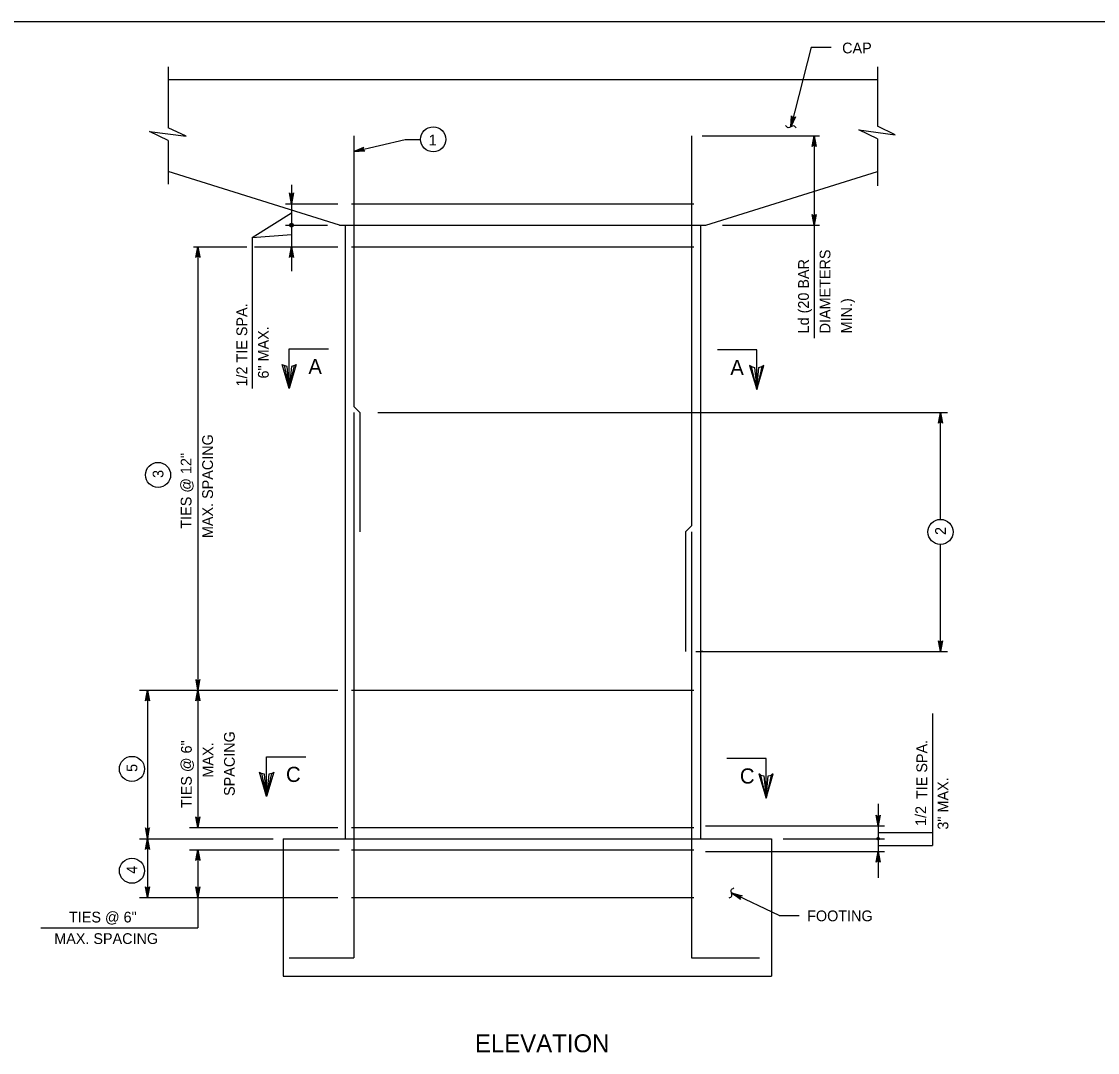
# Model space of a CAD drawing. Extents: x 646165 to 651486, y 296916 to 299292.
# Drawn here: x 649230.9 to 649531, y 297801.6 to 298089.3 of the extents above; entities that cross this region are included whole.
import ezdxf

# ---------------------------------------------------------------- set-up
doc = ezdxf.new("R2010")
doc.units = 0
for name, color, linetype in [('1', 7, 'Continuous'), ('2', 7, 'Continuous'), ('51', 7, 'Continuous'), ('52', 7, 'Continuous'), ('53', 7, 'Continuous'), ('54', 7, 'Continuous')]:
    doc.layers.add(name, color=color, linetype=linetype)

msp = doc.modelspace()

# ---------------------------------------------------------------- linework, layer by layer
at = {"layer": '1'}
for p, q in [((649305.56, 297997.91), (649316.48, 297997.91)), ((649305.56, 297986.84), (649305.56, 297997.91)), ((649435.96, 297997.64), (649425.04, 297997.64)), ((649435.96, 297986.57), (649435.96, 297997.64)), ((649299.26, 297884.11), (649310.18, 297884.11)), ((649299.26, 297873.04), (649299.26, 297884.11)), ((649438.58, 297883.66), (649427.65, 297883.66)), ((649438.58, 297872.6), (649438.58, 297883.66))]:
    msp.add_line(p, q, dxfattribs=at)
for points in [[(649307.03, 297993.26), (649306.18, 297993.02), (649305.56, 297986.84), (649307.03, 297993.26), (649307.54, 297993.59), (649305.56, 297986.84), (649305, 297993.02), (649304.16, 297993.24), (649305.56, 297986.84), (649303.61, 297993.59), (649304.16, 297993.24)], [(649434.49, 297992.99), (649435.34, 297992.75), (649435.96, 297986.57), (649434.49, 297992.99), (649433.98, 297993.32), (649435.96, 297986.57), (649436.52, 297992.75), (649437.36, 297992.97), (649435.96, 297986.57), (649437.91, 297993.32), (649437.36, 297992.97)], [(649300.73, 297879.46), (649299.88, 297879.22), (649299.26, 297873.04), (649300.73, 297879.46), (649301.24, 297879.79), (649299.26, 297873.04), (649298.7, 297879.22), (649297.86, 297879.44), (649299.26, 297873.04), (649297.31, 297879.79), (649297.86, 297879.44)], [(649437.11, 297879.02), (649437.95, 297878.78), (649438.58, 297872.6), (649437.11, 297879.02), (649436.59, 297879.35), (649438.58, 297872.6), (649439.14, 297878.77), (649439.97, 297879), (649438.58, 297872.6), (649440.53, 297879.35), (649439.97, 297879)]]:
    msp.add_lwpolyline(points, dxfattribs=at)
at = {"layer": '2'}
msp.add_line((648988.59, 298089.25), (649774.59, 298089.25), dxfattribs=at)
at = {"layer": '51'}
for p, q in [((649271.82, 298073.09), (649469.62, 298073.09)), ((649319.63, 298032.43), (649271.82, 298047.38)), ((649421.81, 298032.43), (649469.62, 298047.38)), ((649319.63, 298032.43), (649421.81, 298032.43)), ((649321.13, 298032.43), (649321.13, 297861.27)), ((649420.31, 298032.43), (649420.31, 297861.27)), ((649303.86, 297861.27), (649440.07, 297861.27)), ((649303.86, 297861.27), (649303.86, 297822.94)), ((649440.07, 297861.27), (649440.07, 297822.94)), ((649303.86, 297822.94), (649440.07, 297822.94))]:
    msp.add_line(p, q, dxfattribs=at)
at = {"layer": '52'}
for p, q in [((649451.17, 298082.12), (649445.52, 298059.88)), ((649451.17, 298082.12), (649456.76, 298082.12)), ((649271.82, 298076.58), (649271.82, 298059.57)), ((649469.62, 298076.58), (649469.62, 298060.01)), ((649271.82, 298056.08), (649271.82, 298043.88)), ((649323.63, 298052.95), (649337.91, 298056.38)), ((649337.91, 298056.38), (649342.23, 298056.38)), ((649420.76, 298057.38), (649453.47, 298057.38)), ((649451.97, 298057.38), (649451.97, 298000.95)), ((649469.62, 298056.51), (649469.62, 298043.45)), ((649306.19, 298043.68), (649306.19, 298019.56)), ((649304.53, 298038.43), (649319.13, 298038.43)), ((649295.23, 298028.98), (649306.19, 298035.84)), ((649304.53, 298032.43), (649316.24, 298032.43)), ((649426.43, 298032.43), (649453.47, 298032.43)), ((649295.23, 298028.98), (649306.19, 298029.82)), ((649295.23, 298028.98), (649295.23, 297986.82)), ((649278.84, 298026.43), (649293.75, 298026.43)), ((649280.11, 298026.43), (649280.11, 297864.35)), ((649295.88, 298026.43), (649319.13, 298026.43)), ((649330.32, 297980.18), (649489.16, 297980.18)), ((649487.24, 297950.35), (649487.24, 297980.18)), ((649487.24, 297913.52), (649487.24, 297943.35)), ((649418.98, 297913.52), (649489.16, 297913.52)), ((649420.94, 297913.52), (649420.45, 297913.52)), ((649263.78, 297902.68), (649319.13, 297902.68)), ((649266.01, 297902.68), (649266.01, 297844.86)), ((649485.03, 297896.22), (649485.03, 297859.41)), ((649469.86, 297870.95), (649469.86, 297850.33)), ((649277.77, 297864.35), (649319.13, 297864.35)), ((649421.67, 297864.85), (649471.64, 297864.85)), ((649263.78, 297861.27), (649301.05, 297861.27)), ((649443.39, 297861.27), (649471.64, 297861.27)), ((649469.86, 297862.98), (649485.03, 297862.98)), ((649277.77, 297858.19), (649319.54, 297858.19)), ((649280.11, 297858.19), (649280.11, 297836.41)), ((649421.67, 297857.69), (649471.64, 297857.69)), ((649469.86, 297859.41), (649485.03, 297859.41)), ((649442.21, 297839.81), (649428.95, 297846.12)), ((649263.78, 297844.86), (649319.13, 297844.86)), ((649442.21, 297839.81), (649447.79, 297839.81)), ((649236.32, 297836.41), (649280.11, 297836.41))]:
    msp.add_line(p, q, dxfattribs=at)
for points in [[(649445.52, 298059.88), (649445.71, 298062.91), (649445.76, 298062.78), (649445.81, 298062.65), (649445.89, 298062.57), (649445.97, 298062.48), (649446.07, 298062.44), (649446.16, 298062.4), (649446.26, 298062.39), (649446.36, 298062.39), (649446.47, 298062.42), (649446.58, 298062.45), (649446.69, 298062.54), (649446.79, 298062.63), (649445.52, 298059.88), (649446.69, 298062.54), (649446.58, 298062.45), (649445.52, 298059.88), (649446.47, 298062.42), (649446.36, 298062.39), (649445.52, 298059.88), (649446.26, 298062.39), (649446.16, 298062.4), (649445.52, 298059.88), (649446.07, 298062.44), (649445.97, 298062.48), (649445.52, 298059.88), (649445.89, 298062.57), (649445.81, 298062.65), (649445.52, 298059.88), (649445.76, 298062.78)], [(649271.82, 298056.08), (649266.63, 298058.61), (649276.78, 298057.23), (649271.82, 298059.6)], [(649469.62, 298056.51), (649464.43, 298059.05), (649474.58, 298057.67), (649469.62, 298060.03)], [(649451.97, 298057.38), (649452.53, 298054.4), (649452.45, 298054.52), (649452.37, 298054.63), (649452.27, 298054.69), (649452.17, 298054.75), (649452.07, 298054.77), (649451.97, 298054.78), (649451.87, 298054.77), (649451.77, 298054.75), (649451.67, 298054.69), (649451.57, 298054.63), (649451.49, 298054.52), (649451.41, 298054.4), (649451.97, 298057.38), (649451.49, 298054.52), (649451.57, 298054.63), (649451.97, 298057.38), (649451.67, 298054.69), (649451.77, 298054.75), (649451.97, 298057.38), (649451.87, 298054.77), (649451.97, 298054.78), (649451.97, 298057.38), (649452.07, 298054.77), (649452.17, 298054.75), (649451.97, 298057.38), (649452.27, 298054.69), (649452.37, 298054.63), (649451.97, 298057.38), (649452.45, 298054.52)], [(649323.63, 298052.95), (649326.4, 298054.19), (649326.31, 298054.09), (649326.21, 298053.98), (649326.18, 298053.87), (649326.14, 298053.76), (649326.15, 298053.66), (649326.16, 298053.56), (649326.2, 298053.47), (649326.24, 298053.37), (649326.32, 298053.29), (649326.4, 298053.2), (649326.53, 298053.15), (649326.66, 298053.1), (649323.63, 298052.95), (649326.53, 298053.15), (649326.4, 298053.2), (649323.63, 298052.95), (649326.32, 298053.29), (649326.24, 298053.37), (649323.63, 298052.95), (649326.2, 298053.47), (649326.16, 298053.56), (649323.63, 298052.95), (649326.15, 298053.66), (649326.14, 298053.76), (649323.63, 298052.95), (649326.18, 298053.87), (649326.21, 298053.98), (649323.63, 298052.95), (649326.31, 298054.09)], [(649306.19, 298038.43), (649305.63, 298041.41), (649305.71, 298041.29), (649305.79, 298041.18), (649305.89, 298041.12), (649305.99, 298041.06), (649306.09, 298041.04), (649306.19, 298041.03), (649306.29, 298041.04), (649306.39, 298041.06), (649306.49, 298041.12), (649306.59, 298041.18), (649306.67, 298041.29), (649306.75, 298041.41), (649306.19, 298038.43), (649306.67, 298041.29), (649306.59, 298041.18), (649306.19, 298038.43), (649306.49, 298041.12), (649306.39, 298041.06), (649306.19, 298038.43), (649306.29, 298041.04), (649306.19, 298041.03), (649306.19, 298038.43), (649306.09, 298041.04), (649305.99, 298041.06), (649306.19, 298038.43), (649305.89, 298041.12), (649305.79, 298041.18), (649306.19, 298038.43), (649305.71, 298041.29)], [(649451.97, 298032.43), (649451.41, 298035.41), (649451.49, 298035.29), (649451.57, 298035.18), (649451.67, 298035.12), (649451.77, 298035.06), (649451.87, 298035.04), (649451.97, 298035.03), (649452.07, 298035.04), (649452.17, 298035.06), (649452.27, 298035.12), (649452.37, 298035.18), (649452.45, 298035.29), (649452.53, 298035.41), (649451.97, 298032.43), (649452.45, 298035.29), (649452.37, 298035.18), (649451.97, 298032.43), (649452.27, 298035.12), (649452.17, 298035.06), (649451.97, 298032.43), (649452.07, 298035.04), (649451.97, 298035.03), (649451.97, 298032.43), (649451.87, 298035.04), (649451.77, 298035.06), (649451.97, 298032.43), (649451.67, 298035.12), (649451.57, 298035.18), (649451.97, 298032.43), (649451.49, 298035.29)], [(649280.11, 298026.43), (649280.67, 298023.44), (649280.59, 298023.56), (649280.51, 298023.67), (649280.41, 298023.73), (649280.31, 298023.79), (649280.21, 298023.81), (649280.11, 298023.83), (649280.01, 298023.81), (649279.91, 298023.79), (649279.81, 298023.73), (649279.71, 298023.67), (649279.63, 298023.56), (649279.55, 298023.44), (649280.11, 298026.43), (649279.63, 298023.56), (649279.71, 298023.67), (649280.11, 298026.43), (649279.81, 298023.73), (649279.91, 298023.79), (649280.11, 298026.43), (649280.01, 298023.81), (649280.11, 298023.83), (649280.11, 298026.43), (649280.21, 298023.81), (649280.31, 298023.79), (649280.11, 298026.43), (649280.41, 298023.73), (649280.51, 298023.67), (649280.11, 298026.43), (649280.59, 298023.56)], [(649306.19, 298026.43), (649306.75, 298023.44), (649306.67, 298023.56), (649306.59, 298023.67), (649306.49, 298023.73), (649306.39, 298023.79), (649306.29, 298023.81), (649306.19, 298023.83), (649306.09, 298023.81), (649305.99, 298023.79), (649305.89, 298023.73), (649305.79, 298023.67), (649305.71, 298023.56), (649305.63, 298023.44), (649306.19, 298026.43), (649305.71, 298023.56), (649305.79, 298023.67), (649306.19, 298026.43), (649305.89, 298023.73), (649305.99, 298023.79), (649306.19, 298026.43), (649306.09, 298023.81), (649306.19, 298023.83), (649306.19, 298026.43), (649306.29, 298023.81), (649306.39, 298023.79), (649306.19, 298026.43), (649306.49, 298023.73), (649306.59, 298023.67), (649306.19, 298026.43), (649306.67, 298023.56)], [(649487.24, 297980.18), (649487.8, 297977.2), (649487.72, 297977.31), (649487.64, 297977.43), (649487.54, 297977.49), (649487.44, 297977.55), (649487.34, 297977.56), (649487.24, 297977.58), (649487.14, 297977.56), (649487.04, 297977.55), (649486.94, 297977.49), (649486.84, 297977.43), (649486.76, 297977.31), (649486.68, 297977.2), (649487.24, 297980.18), (649486.76, 297977.31), (649486.84, 297977.43), (649487.24, 297980.18), (649486.94, 297977.49), (649487.04, 297977.55), (649487.24, 297980.18), (649487.14, 297977.56), (649487.24, 297977.58), (649487.24, 297980.18), (649487.34, 297977.56), (649487.44, 297977.55), (649487.24, 297980.18), (649487.54, 297977.49), (649487.64, 297977.43), (649487.24, 297980.18), (649487.72, 297977.31)], [(649487.24, 297913.52), (649486.68, 297916.5), (649486.76, 297916.38), (649486.84, 297916.27), (649486.94, 297916.21), (649487.04, 297916.15), (649487.14, 297916.13), (649487.24, 297916.12), (649487.34, 297916.13), (649487.44, 297916.15), (649487.54, 297916.21), (649487.64, 297916.27), (649487.72, 297916.38), (649487.8, 297916.5), (649487.24, 297913.52), (649487.72, 297916.38), (649487.64, 297916.27), (649487.24, 297913.52), (649487.54, 297916.21), (649487.44, 297916.15), (649487.24, 297913.52), (649487.34, 297916.13), (649487.24, 297916.12), (649487.24, 297913.52), (649487.14, 297916.13), (649487.04, 297916.15), (649487.24, 297913.52), (649486.94, 297916.21), (649486.84, 297916.27), (649487.24, 297913.52), (649486.76, 297916.38)], [(649266.01, 297902.68), (649266.57, 297899.7), (649266.49, 297899.82), (649266.41, 297899.93), (649266.31, 297899.99), (649266.21, 297900.05), (649266.11, 297900.07), (649266.01, 297900.08), (649265.91, 297900.07), (649265.81, 297900.05), (649265.71, 297899.99), (649265.61, 297899.93), (649265.53, 297899.82), (649265.45, 297899.7), (649266.01, 297902.68), (649265.53, 297899.82), (649265.61, 297899.93), (649266.01, 297902.68), (649265.71, 297899.99), (649265.81, 297900.05), (649266.01, 297902.68), (649265.91, 297900.07), (649266.01, 297900.08), (649266.01, 297902.68), (649266.11, 297900.07), (649266.21, 297900.05), (649266.01, 297902.68), (649266.31, 297899.99), (649266.41, 297899.93), (649266.01, 297902.68), (649266.49, 297899.82)], [(649266.01, 297902.68), (649266.57, 297899.7), (649266.49, 297899.82), (649266.41, 297899.93), (649266.31, 297899.99), (649266.21, 297900.05), (649266.11, 297900.07), (649266.01, 297900.08), (649265.91, 297900.07), (649265.81, 297900.05), (649265.71, 297899.99), (649265.61, 297899.93), (649265.53, 297899.82), (649265.45, 297899.7), (649266.01, 297902.68), (649265.53, 297899.82), (649265.61, 297899.93), (649266.01, 297902.68), (649265.71, 297899.99), (649265.81, 297900.05), (649266.01, 297902.68), (649265.91, 297900.07), (649266.01, 297900.08), (649266.01, 297902.68), (649266.11, 297900.07), (649266.21, 297900.05), (649266.01, 297902.68), (649266.31, 297899.99), (649266.41, 297899.93), (649266.01, 297902.68), (649266.49, 297899.82)], [(649280.11, 297902.68), (649280.67, 297905.67), (649280.59, 297905.55), (649280.51, 297905.44), (649280.41, 297905.38), (649280.31, 297905.32), (649280.21, 297905.3), (649280.11, 297905.28), (649280.01, 297905.3), (649279.91, 297905.32), (649279.81, 297905.38), (649279.71, 297905.44), (649279.63, 297905.55), (649279.55, 297905.67), (649280.11, 297902.68), (649279.63, 297905.55), (649279.71, 297905.44), (649280.11, 297902.68), (649279.81, 297905.38), (649279.91, 297905.32), (649280.11, 297902.68), (649280.01, 297905.3), (649280.11, 297905.28), (649280.11, 297902.68), (649280.21, 297905.3), (649280.31, 297905.32), (649280.11, 297902.68), (649280.41, 297905.38), (649280.51, 297905.44), (649280.11, 297902.68), (649280.59, 297905.55)], [(649280.11, 297902.68), (649280.67, 297899.7), (649280.59, 297899.82), (649280.51, 297899.93), (649280.41, 297899.99), (649280.31, 297900.05), (649280.21, 297900.07), (649280.11, 297900.08), (649280.01, 297900.07), (649279.91, 297900.05), (649279.81, 297899.99), (649279.71, 297899.93), (649279.63, 297899.82), (649279.55, 297899.7), (649280.11, 297902.68), (649279.63, 297899.82), (649279.71, 297899.93), (649280.11, 297902.68), (649279.81, 297899.99), (649279.91, 297900.05), (649280.11, 297902.68), (649280.01, 297900.07), (649280.11, 297900.08), (649280.11, 297902.68), (649280.21, 297900.07), (649280.31, 297900.05), (649280.11, 297902.68), (649280.41, 297899.99), (649280.51, 297899.93), (649280.11, 297902.68), (649280.59, 297899.82)], [(649280.11, 297864.35), (649279.55, 297867.33), (649279.63, 297867.22), (649279.71, 297867.1), (649279.81, 297867.04), (649279.91, 297866.98), (649280.01, 297866.97), (649280.11, 297866.95), (649280.21, 297866.97), (649280.31, 297866.98), (649280.41, 297867.04), (649280.51, 297867.1), (649280.59, 297867.22), (649280.67, 297867.33), (649280.11, 297864.35), (649280.59, 297867.22), (649280.51, 297867.1), (649280.11, 297864.35), (649280.41, 297867.04), (649280.31, 297866.98), (649280.11, 297864.35), (649280.21, 297866.97), (649280.11, 297866.95), (649280.11, 297864.35), (649280.01, 297866.97), (649279.91, 297866.98), (649280.11, 297864.35), (649279.81, 297867.04), (649279.71, 297867.1), (649280.11, 297864.35), (649279.63, 297867.22)], [(649469.88, 297864.86), (649469.32, 297867.84), (649469.4, 297867.73), (649469.48, 297867.61), (649469.58, 297867.55), (649469.68, 297867.49), (649469.78, 297867.47), (649469.88, 297867.46), (649469.98, 297867.47), (649470.08, 297867.49), (649470.18, 297867.55), (649470.28, 297867.61), (649470.36, 297867.73), (649470.44, 297867.84), (649469.88, 297864.86), (649470.36, 297867.73), (649470.28, 297867.61), (649469.88, 297864.86), (649470.18, 297867.55), (649470.08, 297867.49), (649469.88, 297864.86), (649469.98, 297867.47), (649469.88, 297867.46), (649469.88, 297864.86), (649469.78, 297867.47), (649469.68, 297867.49), (649469.88, 297864.86), (649469.58, 297867.55), (649469.48, 297867.61), (649469.88, 297864.86), (649469.4, 297867.73)], [(649266.01, 297861.27), (649266.57, 297864.25), (649266.49, 297864.14), (649266.41, 297864.02), (649266.31, 297863.97), (649266.21, 297863.91), (649266.11, 297863.89), (649266.01, 297863.87), (649265.91, 297863.89), (649265.81, 297863.91), (649265.71, 297863.97), (649265.61, 297864.02), (649265.53, 297864.14), (649265.45, 297864.25), (649266.01, 297861.27), (649265.53, 297864.14), (649265.61, 297864.02), (649266.01, 297861.27), (649265.71, 297863.97), (649265.81, 297863.91), (649266.01, 297861.27), (649265.91, 297863.89), (649266.01, 297863.87), (649266.01, 297861.27), (649266.11, 297863.89), (649266.21, 297863.91), (649266.01, 297861.27), (649266.31, 297863.97), (649266.41, 297864.02), (649266.01, 297861.27), (649266.49, 297864.14)], [(649266.01, 297861.27), (649266.57, 297858.29), (649266.49, 297858.4), (649266.41, 297858.52), (649266.31, 297858.58), (649266.21, 297858.64), (649266.11, 297858.65), (649266.01, 297858.67), (649265.91, 297858.65), (649265.81, 297858.64), (649265.71, 297858.58), (649265.61, 297858.52), (649265.53, 297858.4), (649265.45, 297858.29), (649266.01, 297861.27), (649265.53, 297858.4), (649265.61, 297858.52), (649266.01, 297861.27), (649265.71, 297858.58), (649265.81, 297858.64), (649266.01, 297861.27), (649265.91, 297858.65), (649266.01, 297858.67), (649266.01, 297861.27), (649266.11, 297858.65), (649266.21, 297858.64), (649266.01, 297861.27), (649266.31, 297858.58), (649266.41, 297858.52), (649266.01, 297861.27), (649266.49, 297858.4)], [(649280.11, 297858.19), (649280.67, 297855.21), (649280.59, 297855.32), (649280.51, 297855.44), (649280.41, 297855.5), (649280.31, 297855.56), (649280.21, 297855.57), (649280.11, 297855.59), (649280.01, 297855.57), (649279.91, 297855.56), (649279.81, 297855.5), (649279.71, 297855.44), (649279.63, 297855.32), (649279.55, 297855.21), (649280.11, 297858.19), (649279.63, 297855.32), (649279.71, 297855.44), (649280.11, 297858.19), (649279.81, 297855.5), (649279.91, 297855.56), (649280.11, 297858.19), (649280.01, 297855.57), (649280.11, 297855.59), (649280.11, 297858.19), (649280.21, 297855.57), (649280.31, 297855.56), (649280.11, 297858.19), (649280.41, 297855.5), (649280.51, 297855.44), (649280.11, 297858.19), (649280.59, 297855.32)], [(649469.86, 297857.69), (649470.42, 297854.7), (649470.34, 297854.82), (649470.26, 297854.93), (649470.16, 297854.99), (649470.06, 297855.05), (649469.96, 297855.07), (649469.86, 297855.09), (649469.76, 297855.07), (649469.66, 297855.05), (649469.56, 297854.99), (649469.46, 297854.93), (649469.38, 297854.82), (649469.3, 297854.7), (649469.86, 297857.69), (649469.38, 297854.82), (649469.46, 297854.93), (649469.86, 297857.69), (649469.56, 297854.99), (649469.66, 297855.05), (649469.86, 297857.69), (649469.76, 297855.07), (649469.86, 297855.09), (649469.86, 297857.69), (649469.96, 297855.07), (649470.06, 297855.05), (649469.86, 297857.69), (649470.16, 297854.99), (649470.26, 297854.93), (649469.86, 297857.69), (649470.34, 297854.82)], [(649266.01, 297844.86), (649265.45, 297847.84), (649265.53, 297847.72), (649265.61, 297847.61), (649265.71, 297847.55), (649265.81, 297847.49), (649265.91, 297847.47), (649266.01, 297847.46), (649266.11, 297847.47), (649266.21, 297847.49), (649266.31, 297847.55), (649266.41, 297847.61), (649266.49, 297847.72), (649266.57, 297847.84), (649266.01, 297844.86), (649266.49, 297847.72), (649266.41, 297847.61), (649266.01, 297844.86), (649266.31, 297847.55), (649266.21, 297847.49), (649266.01, 297844.86), (649266.11, 297847.47), (649266.01, 297847.46), (649266.01, 297844.86), (649265.91, 297847.47), (649265.81, 297847.49), (649266.01, 297844.86), (649265.71, 297847.55), (649265.61, 297847.61), (649266.01, 297844.86), (649265.53, 297847.72)], [(649280.11, 297844.86), (649279.55, 297847.84), (649279.63, 297847.72), (649279.71, 297847.61), (649279.81, 297847.55), (649279.91, 297847.49), (649280.01, 297847.47), (649280.11, 297847.46), (649280.21, 297847.47), (649280.31, 297847.49), (649280.41, 297847.55), (649280.51, 297847.61), (649280.59, 297847.72), (649280.67, 297847.84), (649280.11, 297844.86), (649280.59, 297847.72), (649280.51, 297847.61), (649280.11, 297844.86), (649280.41, 297847.55), (649280.31, 297847.49), (649280.11, 297844.86), (649280.21, 297847.47), (649280.11, 297847.46), (649280.11, 297844.86), (649280.01, 297847.47), (649279.91, 297847.49), (649280.11, 297844.86), (649279.81, 297847.55), (649279.71, 297847.61), (649280.11, 297844.86), (649279.63, 297847.72)], [(649428.95, 297846.12), (649431.89, 297845.34), (649431.61, 297845.3), (649431.42, 297845.17), (649431.3, 297845), (649431.25, 297844.81), (649431.27, 297844.57), (649431.41, 297844.33), (649428.95, 297846.12), (649431.27, 297844.57), (649431.25, 297844.81), (649428.95, 297846.12), (649431.3, 297845), (649431.42, 297845.17), (649428.95, 297846.12), (649431.61, 297845.3)]]:
    msp.add_lwpolyline(points, dxfattribs=at)
for centre, radius in [((649345.73, 298056.38), 3.5), ((649306.19, 298032.43), 0.533), ((649306.19, 298032.43), 0.267), ((649268.98, 297962.76), 3.5), ((649487.24, 297946.85), 3.5), ((649261.7, 297880.74), 3.5), ((649261.7, 297852.32), 3.5)]:
    msp.add_circle(centre, radius, dxfattribs=at)
for points in [[(649447.02, 298059.47), (649446.3, 298060.13), (649444.73, 298059.63), (649444.01, 298060.24)], [(649428.25, 297844.73), (649429.04, 297845.31), (649428.86, 297846.94), (649429.6, 297847.53)]]:
    msp.add_spline(points, degree=3, dxfattribs=at)
at = {"layer": '54'}
for p, q in [((649323.63, 298057.38), (649323.63, 297981.85)), ((649417.81, 298057.38), (649417.81, 297948.52)), ((649322.96, 298038.43), (649418.47, 298038.43)), ((649322.96, 298026.43), (649418.47, 298026.43)), ((649325.3, 297980.18), (649323.63, 297981.85)), ((649323.63, 297980.18), (649323.63, 297828.05)), ((649325.3, 297980.18), (649325.3, 297946.85)), ((649416.14, 297946.85), (649417.81, 297948.52)), ((649416.14, 297946.85), (649416.14, 297913.52)), ((649417.81, 297946.85), (649417.81, 297828.05)), ((649322.96, 297902.68), (649418.47, 297902.68)), ((649322.96, 297864.35), (649418.47, 297864.35)), ((649322.96, 297858.19), (649418.47, 297858.19)), ((649322.96, 297844.86), (649418.47, 297844.86)), ((649305.53, 297828.05), (649323.63, 297828.05)), ((649417.81, 297828.05), (649436.74, 297828.05))]:
    msp.add_line(p, q, dxfattribs=at)
msp.add_circle((649469.86, 297861.27), 0.381, dxfattribs=at)

# ---------------------------------------------------------------- texts
at = {"layer": '1'}
for s, p in [('A', (649310.91, 297990.89)), ('A', (649428.6, 297990.62)), ('C', (649304.67, 297877.09)), ('C', (649431.28, 297876.65))]:
    msp.add_text(s, height=4.23, dxfattribs=at).set_placement(p)
at = {"layer": '53'}
for s, height, p in [('CAP', 3, (649459.8, 298080.36)), ('1', 3, (649344.46, 298054.67)), ('TIES @ 6"', 3, (649244.15, 297837.89)), ('FOOTING', 3, (649450.04, 297838.23)), ('MAX. SPACING', 3, (649240.02, 297831.89)), ('ELEVATION', 5, (649357.36, 297801.69))]:
    msp.add_text(s, height=height, dxfattribs=at).set_placement(p)
for s, p in [('Ld (20 BAR ', (649450.52, 298002.24)), ('DIAMETERS', (649456.52, 298002.24)), ('MIN.)', (649462.52, 298002.24)), ('1/2 TIE SPA.', (649293.85, 297987.42)), ('  6" MAX.', (649299.85, 297987.42)), ('MAX. SPACING', (649284.3, 297945.13)), ('TIES @ 12"', (649278.3, 297947.77)), ('3', (649270.48, 297961.91)), ('2', (649488.74, 297946)), ('SPACING', (649290.38, 297873.19)), ('TIES @ 6"', (649278.38, 297869.82)), ('MAX.', (649284.38, 297878.31)), ('TIE SPA.', (649483.52, 297872.34)), ('5', (649263.2, 297879.89)), ('   3" MAX.', (649489.43, 297860.45)), ('1/2', (649483.23, 297864.82)), ('4', (649263.2, 297851.47))]:
    msp.add_text(s, height=3, rotation=90, dxfattribs=at).set_placement(p)

doc.saveas('drawing.dxf')
